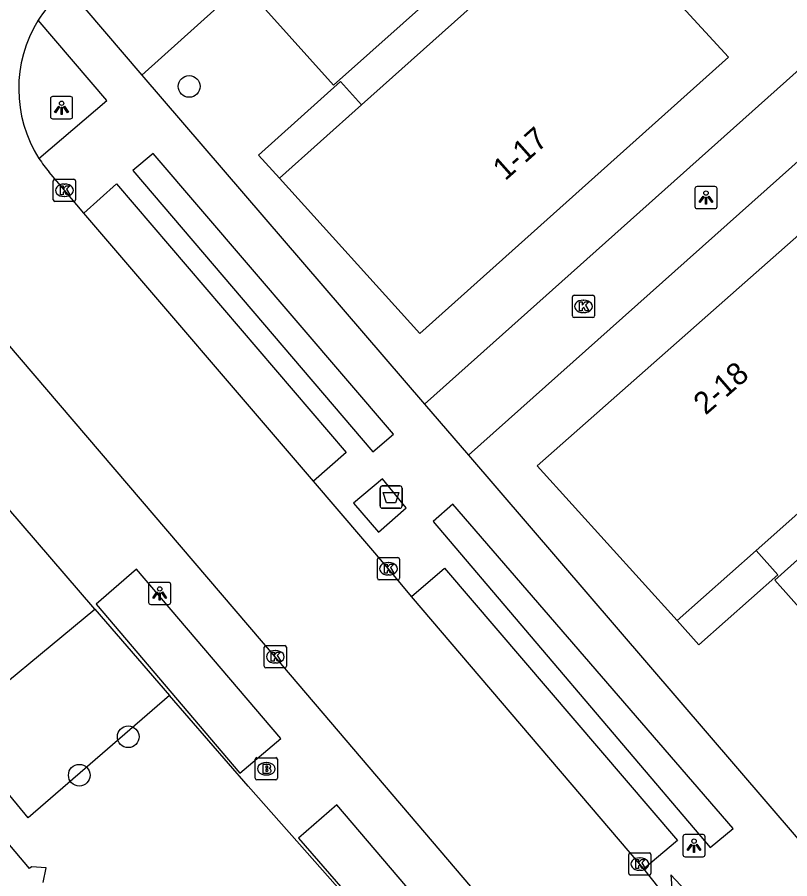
# Model space of a CAD drawing. Extents: x 162172 to 163187, y 382874 to 383684.
# Drawn here: x 162548.31 to 162583.09, y 383200.68 to 383239.45 of the extents above; entities that cross this region are included whole.
import ezdxf

# ---------------------------------------------------------------- set-up
doc = ezdxf.new("R2010")
doc.units = 0
for name, color, linetype in [('IMGEO_Afval_apart_plaats', 7, 'Continuous'), ('IMGEO_Boom', 7, 'Continuous'), ('IMGEO_Brandkraan', 7, 'Continuous'), ('IMGEO_Kolk', 7, 'Continuous'), ('IMGEO_Lichtpunt', 7, 'Continuous'), ('IMGEO_Pand', 7, 'Continuous'), ('IMGEO_Pand_nummerreeks', 7, 'Continuous'), ('IMGEO_Pand_overbouw', 7, 'Continuous'), ('IMGEO_Parkeervlak_open', 7, 'Continuous'), ('IMGEO_Rijbaan_lokaal_open', 7, 'Continuous'), ('IMGEO_Voetpad_gesloten', 7, 'Continuous'), ('IMGEO_Voetpad_open', 7, 'Continuous')]:
    doc.layers.add(name, color=color, linetype=linetype)

msp = doc.modelspace()

# ---------------------------------------------------------------- linework, layer by layer
at = {"layer": 'IMGEO_Afval_apart_plaats'}
for p, q in [((162564.645, 383217.458), (162564.645, 383218.258)), ((162564.645, 383218.258), (162564.645, 383217.458)), ((162564.745, 383218.358), (162565.535, 383218.358)), ((162565.535, 383218.358), (162564.745, 383218.358)), ((162565.635, 383218.258), (162565.635, 383217.458)), ((162565.635, 383217.458), (162565.635, 383218.258)), ((162565.535, 383217.358), (162564.745, 383217.358)), ((162564.745, 383217.358), (162565.535, 383217.358))]:
    msp.add_line(p, q, dxfattribs=at)
msp.add_lwpolyline([(162564.788, 383218.072), (162565.492, 383218.072), (162565.343, 383217.602), (162564.937, 383217.602), (162564.788, 383218.072)], dxfattribs=at)
for centre, start, end in [((162564.745, 383218.258), 90, 180), ((162564.745, 383218.258), 90, 180), ((162565.535, 383218.258), 0, 90), ((162565.535, 383218.258), 360, 90), ((162564.745, 383217.458), 180, 270), ((162564.745, 383217.458), 180, 270), ((162565.535, 383217.458), 270, 0), ((162565.535, 383217.458), 270, 0)]:
    msp.add_arc(centre, 0.1, start, end, dxfattribs=at)
at = {"layer": 'IMGEO_Boom'}
for centre in [(162556.051, 383236.342), (162553.307, 383207.073), (162551.105, 383205.342)]:
    msp.add_circle(centre, 0.489, dxfattribs=at)
at = {"layer": 'IMGEO_Brandkraan'}
for p, q in [((162559.101, 383206.132), (162559.953, 383206.132)), ((162559.026, 383205.206), (162559.026, 383206.058)), ((162559.514, 383205.912), (162559.539, 383205.912)), ((162560.027, 383206.058), (162560.027, 383205.206)), ((162559.537, 383205.352), (162559.512, 383205.352)), ((162559.953, 383205.132), (162559.101, 383205.132))]:
    msp.add_line(p, q, dxfattribs=at)
for points in [[(162559.101, 383206.132), (162559.953, 383206.132)], [(162559.026, 383205.206), (162559.026, 383206.058)], [(162559.374, 383205.832), (162559.374, 383205.432), (162559.587, 383205.432)], [(162559.605, 383205.832), (162559.374, 383205.832)], [(162559.553, 383205.751), (162559.499, 383205.751), (162559.499, 383205.675)], [(162560.027, 383206.058), (162560.027, 383205.206)], [(162559.499, 383205.675), (162559.552, 383205.675)], [(162559.561, 383205.599), (162559.499, 383205.599), (162559.499, 383205.518)], [(162559.499, 383205.518), (162559.561, 383205.518)], [(162559.953, 383205.132), (162559.101, 383205.132)]]:
    msp.add_lwpolyline(points, dxfattribs=at)
for centre, radius, start, end in [((162559.103, 383206.056), 0.0765, 91.552, 178.448), ((162559.103, 383206.056), 0.0765, 91.552, 178.448), ((162559.951, 383206.056), 0.0765, 1.552, 88.448), ((162559.951, 383206.056), 0.0765, 1.552, 88.448), ((162559.554, 383205.713), 0.0379, 267.8285, 90.9355), ((162559.609, 383205.687), 0.145, 59.4692, 91.5367), ((162559.634, 383205.734), 0.0922, 285.5137, 58.1501), ((162559.562, 383205.558), 0.0404, 269.8759, 90.5077), ((162559.593, 383205.683), 0.251, 268.6676, 293.5347), ((162559.639, 383205.542), 0.105, 301.3115, 78.989), ((162559.103, 383205.208), 0.0765, 181.552, 268.448), ((162559.103, 383205.208), 0.0765, 181.552, 268.448), ((162559.951, 383205.208), 0.0765, 271.552, 358.448), ((162559.951, 383205.208), 0.0765, 271.552, 358.448)]:
    msp.add_arc(centre, radius, start, end, dxfattribs=at)
for centre, major_axis, ratio, start_param, end_param in [((162559.513, 383205.632), (-0.387, 0.002), 0.722429, 4.712389, 7.853982), ((162559.538, 383205.632), (-0.39, 0.002), 0.717154, 1.570796, 4.712389)]:
    msp.add_ellipse(centre, major_axis=major_axis, ratio=ratio, start_param=start_param, end_param=end_param, dxfattribs=at)
at = {"layer": 'IMGEO_Kolk'}
for p, q in [((162549.934, 383231.238), (162549.934, 383232.09)), ((162550.009, 383232.164), (162550.861, 383232.164)), ((162550.935, 383232.09), (162550.935, 383231.238)), ((162550.422, 383231.944), (162550.447, 383231.944)), ((162550.445, 383231.384), (162550.42, 383231.384)), ((162550.861, 383231.164), (162550.009, 383231.164)), ((162573.305, 383226.015), (162573.305, 383226.867)), ((162573.38, 383226.941), (162574.232, 383226.941)), ((162573.793, 383226.721), (162573.818, 383226.721)), ((162574.306, 383226.867), (162574.306, 383226.015)), ((162574.232, 383225.941), (162573.38, 383225.941)), ((162573.816, 383226.161), (162573.791, 383226.161)), ((162564.523, 383214.209), (162564.523, 383215.061)), ((162564.598, 383215.135), (162565.45, 383215.135)), ((162565.524, 383215.061), (162565.524, 383214.209)), ((162565.011, 383214.915), (162565.036, 383214.915)), ((162565.034, 383214.355), (162565.009, 383214.355)), ((162565.45, 383214.135), (162564.598, 383214.135)), ((162559.503, 383211.175), (162560.355, 383211.175)), ((162559.428, 383210.249), (162559.428, 383211.101)), ((162559.916, 383210.955), (162559.941, 383210.955)), ((162560.429, 383211.101), (162560.429, 383210.249)), ((162559.939, 383210.395), (162559.914, 383210.395)), ((162560.355, 383210.175), (162559.503, 383210.175)), ((162575.917, 383201.845), (162576.769, 383201.845)), ((162575.842, 383200.919), (162575.842, 383201.771)), ((162576.33, 383201.625), (162576.355, 383201.625)), ((162576.843, 383201.771), (162576.843, 383200.919)), ((162576.353, 383201.065), (162576.328, 383201.065)), ((162576.769, 383200.845), (162575.917, 383200.845))]:
    msp.add_line(p, q, dxfattribs=at)
for points in [[(162549.934, 383231.238), (162549.934, 383232.09)], [(162550.009, 383232.164), (162550.861, 383232.164)], [(162550.935, 383232.09), (162550.935, 383231.238)], [(162550.255, 383231.864), (162550.378, 383231.864), (162550.378, 383231.713), (162550.508, 383231.864), (162550.672, 383231.864), (162550.526, 383231.713), (162550.679, 383231.464), (162550.527, 383231.464), (162550.442, 383231.628), (162550.378, 383231.561), (162550.378, 383231.464), (162550.255, 383231.464), (162550.255, 383231.864)], [(162550.861, 383231.164), (162550.009, 383231.164)], [(162573.305, 383226.015), (162573.305, 383226.867)], [(162573.38, 383226.941), (162574.232, 383226.941)], [(162573.626, 383226.641), (162573.749, 383226.641), (162573.749, 383226.49), (162573.879, 383226.641), (162574.043, 383226.641), (162573.897, 383226.49), (162574.05, 383226.241), (162573.898, 383226.241), (162573.813, 383226.405), (162573.749, 383226.338), (162573.749, 383226.241), (162573.626, 383226.241), (162573.626, 383226.641)], [(162574.306, 383226.867), (162574.306, 383226.015)], [(162574.232, 383225.941), (162573.38, 383225.941)], [(162564.523, 383214.209), (162564.523, 383215.061)], [(162564.598, 383215.135), (162565.45, 383215.135)], [(162565.524, 383215.061), (162565.524, 383214.209)], [(162564.844, 383214.835), (162564.967, 383214.835), (162564.967, 383214.684), (162565.097, 383214.835), (162565.261, 383214.835), (162565.115, 383214.684), (162565.268, 383214.435), (162565.116, 383214.435), (162565.031, 383214.599), (162564.967, 383214.532), (162564.967, 383214.435), (162564.844, 383214.435), (162564.844, 383214.835)], [(162565.45, 383214.135), (162564.598, 383214.135)], [(162559.503, 383211.175), (162560.355, 383211.175)], [(162559.428, 383210.249), (162559.428, 383211.101)], [(162559.749, 383210.875), (162559.872, 383210.875), (162559.872, 383210.724), (162560.002, 383210.875), (162560.166, 383210.875), (162560.02, 383210.724), (162560.173, 383210.475), (162560.021, 383210.475), (162559.936, 383210.639), (162559.872, 383210.572), (162559.872, 383210.475), (162559.749, 383210.475), (162559.749, 383210.875)], [(162560.429, 383211.101), (162560.429, 383210.249)], [(162560.355, 383210.175), (162559.503, 383210.175)], [(162575.917, 383201.845), (162576.769, 383201.845)], [(162575.842, 383200.919), (162575.842, 383201.771)], [(162576.163, 383201.545), (162576.286, 383201.545), (162576.286, 383201.394), (162576.416, 383201.545), (162576.58, 383201.545), (162576.434, 383201.394), (162576.587, 383201.145), (162576.435, 383201.145), (162576.35, 383201.309), (162576.286, 383201.242), (162576.286, 383201.145), (162576.163, 383201.145), (162576.163, 383201.545)], [(162576.843, 383201.771), (162576.843, 383200.919)], [(162576.769, 383200.845), (162575.917, 383200.845)]]:
    msp.add_lwpolyline(points, dxfattribs=at)
for centre, start, end in [((162550.011, 383232.088), 91.552, 178.448), ((162550.011, 383232.088), 91.552, 178.448), ((162550.859, 383232.088), 1.552, 88.448), ((162550.859, 383232.088), 1.552, 88.448), ((162550.011, 383231.24), 181.552, 268.448), ((162550.011, 383231.24), 181.552, 268.448), ((162550.859, 383231.24), 271.552, 358.448), ((162550.859, 383231.24), 271.552, 358.448), ((162573.382, 383226.865), 91.552, 178.448), ((162573.382, 383226.865), 91.552, 178.448), ((162574.23, 383226.865), 1.552, 88.448), ((162574.23, 383226.865), 1.552, 88.448), ((162573.382, 383226.017), 181.552, 268.448), ((162573.382, 383226.017), 181.552, 268.448), ((162574.23, 383226.017), 271.552, 358.448), ((162574.23, 383226.017), 271.552, 358.448), ((162564.6, 383215.059), 91.552, 178.448), ((162564.6, 383215.059), 91.552, 178.448), ((162565.448, 383215.059), 1.552, 88.448), ((162565.448, 383215.059), 1.552, 88.448), ((162564.6, 383214.211), 181.552, 268.448), ((162564.6, 383214.211), 181.552, 268.448), ((162565.448, 383214.211), 271.552, 358.448), ((162565.448, 383214.211), 271.552, 358.448), ((162559.505, 383211.099), 91.552, 178.448), ((162559.505, 383211.099), 91.552, 178.448), ((162560.353, 383211.099), 1.552, 88.448), ((162560.353, 383211.099), 1.552, 88.448), ((162559.505, 383210.251), 181.552, 268.448), ((162559.505, 383210.251), 181.552, 268.448), ((162560.353, 383210.251), 271.552, 358.448), ((162560.353, 383210.251), 271.552, 358.448), ((162575.919, 383201.769), 91.552, 178.448), ((162575.919, 383201.769), 91.552, 178.448), ((162576.767, 383201.769), 1.552, 88.448), ((162576.767, 383201.769), 1.552, 88.448), ((162575.919, 383200.921), 181.552, 268.448), ((162575.919, 383200.921), 181.552, 268.448), ((162576.767, 383200.921), 271.552, 358.448), ((162576.767, 383200.921), 271.552, 358.448)]:
    msp.add_arc(centre, 0.0765, start, end, dxfattribs=at)
for centre, major_axis, ratio, start_param, end_param in [((162550.421, 383231.664), (-0.387, 0.002), 0.722429, 4.712389, 7.853982), ((162550.446, 383231.664), (-0.39, 0.002), 0.717154, 1.570796, 4.712389), ((162573.792, 383226.441), (-0.387, 0.002), 0.722429, 4.712389, 7.853982), ((162573.817, 383226.441), (-0.39, 0.002), 0.717154, 1.570796, 4.712389), ((162565.01, 383214.635), (-0.387, 0.002), 0.722429, 4.712389, 7.853982), ((162565.035, 383214.635), (-0.39, 0.002), 0.717154, 1.570796, 4.712389), ((162559.915, 383210.675), (-0.387, 0.002), 0.722429, 4.712389, 7.853982), ((162559.94, 383210.675), (-0.39, 0.002), 0.717154, 1.570796, 4.712389), ((162576.329, 383201.345), (-0.387, 0.002), 0.722429, 4.712389, 7.853982), ((162576.354, 383201.345), (-0.39, 0.002), 0.717154, 1.570796, 4.712389)]:
    msp.add_ellipse(centre, major_axis=major_axis, ratio=ratio, start_param=start_param, end_param=end_param, dxfattribs=at)
at = {"layer": 'IMGEO_Lichtpunt'}
for p, q in [((162549.807, 383235.784), (162549.807, 383234.977)), ((162549.807, 383235.784), (162549.807, 383234.977)), ((162550.709, 383235.879), (162549.901, 383235.879)), ((162550.709, 383235.879), (162549.901, 383235.879)), ((162550.803, 383234.977), (162550.803, 383235.784)), ((162550.803, 383234.977), (162550.803, 383235.784)), ((162549.901, 383234.883), (162550.709, 383234.883)), ((162549.901, 383234.883), (162550.709, 383234.883)), ((162578.822, 383231.741), (162578.822, 383230.934)), ((162578.822, 383231.741), (162578.822, 383230.934)), ((162579.724, 383231.836), (162578.916, 383231.836)), ((162579.724, 383231.836), (162578.916, 383231.836)), ((162579.818, 383230.934), (162579.818, 383231.741)), ((162579.818, 383230.934), (162579.818, 383231.741)), ((162578.916, 383230.84), (162579.724, 383230.84)), ((162578.916, 383230.84), (162579.724, 383230.84)), ((162554.226, 383213.927), (162554.226, 383213.12)), ((162554.226, 383213.927), (162554.226, 383213.12)), ((162555.128, 383214.022), (162554.32, 383214.022)), ((162555.128, 383214.022), (162554.32, 383214.022)), ((162555.222, 383213.12), (162555.222, 383213.927)), ((162555.222, 383213.12), (162555.222, 383213.927)), ((162554.32, 383213.026), (162555.128, 383213.026)), ((162554.32, 383213.026), (162555.128, 383213.026)), ((162579.186, 383202.671), (162578.378, 383202.671)), ((162579.186, 383202.671), (162578.378, 383202.671)), ((162578.284, 383202.576), (162578.284, 383201.769)), ((162578.284, 383202.576), (162578.284, 383201.769)), ((162579.28, 383201.769), (162579.28, 383202.576)), ((162579.28, 383201.769), (162579.28, 383202.576)), ((162578.378, 383201.675), (162579.186, 383201.675)), ((162578.378, 383201.675), (162579.186, 383201.675))]:
    msp.add_line(p, q, dxfattribs=at)
for points in [[(162550.181, 383235.448), (162550.22, 383235.42), (162550.032, 383235.158), (162549.994, 383235.185), (162550.181, 383235.448)], [(162550.283, 383235.4), (162550.33, 383235.4), (162550.33, 383235.078), (162550.283, 383235.078), (162550.283, 383235.4)], [(162550.393, 383235.42), (162550.431, 383235.447), (162550.618, 383235.185), (162550.579, 383235.157), (162550.393, 383235.42)], [(162579.196, 383231.405), (162579.235, 383231.377), (162579.047, 383231.115), (162579.009, 383231.142), (162579.196, 383231.405)], [(162579.298, 383231.357), (162579.345, 383231.357), (162579.345, 383231.035), (162579.298, 383231.035), (162579.298, 383231.357)], [(162579.408, 383231.377), (162579.446, 383231.404), (162579.633, 383231.142), (162579.594, 383231.114), (162579.408, 383231.377)], [(162554.6, 383213.591), (162554.639, 383213.563), (162554.451, 383213.301), (162554.413, 383213.328), (162554.6, 383213.591)], [(162554.702, 383213.543), (162554.749, 383213.543), (162554.749, 383213.221), (162554.702, 383213.221), (162554.702, 383213.543)], [(162554.812, 383213.563), (162554.85, 383213.59), (162555.037, 383213.328), (162554.998, 383213.3), (162554.812, 383213.563)], [(162578.658, 383202.24), (162578.697, 383202.212), (162578.509, 383201.95), (162578.471, 383201.977), (162578.658, 383202.24)], [(162578.87, 383202.212), (162578.908, 383202.239), (162579.095, 383201.977), (162579.056, 383201.949), (162578.87, 383202.212)], [(162578.76, 383202.192), (162578.807, 383202.192), (162578.807, 383201.87), (162578.76, 383201.87), (162578.76, 383202.192)]]:
    msp.add_lwpolyline(points, dxfattribs=at)
for centre in [(162550.306, 383235.582), (162579.321, 383231.539), (162554.725, 383213.725), (162578.783, 383202.374)]:
    msp.add_circle(centre, 0.0994, dxfattribs=at)
for centre, start, end in [((162549.901, 383235.784), 90, 180), ((162549.901, 383235.784), 90, 180), ((162550.709, 383235.784), 0, 90), ((162550.709, 383235.784), 0, 90), ((162549.901, 383234.977), 180, 270), ((162549.901, 383234.977), 180, 270), ((162550.709, 383234.977), 270, 0), ((162550.709, 383234.977), 270, 360), ((162578.916, 383231.741), 90, 180), ((162578.916, 383231.741), 90, 180), ((162579.724, 383231.741), 0, 90), ((162579.724, 383231.741), 0, 90), ((162578.916, 383230.934), 180, 270), ((162578.916, 383230.934), 180, 270), ((162579.724, 383230.934), 270, 0), ((162579.724, 383230.934), 270, 360), ((162554.32, 383213.927), 90, 180), ((162554.32, 383213.927), 90, 180), ((162555.128, 383213.927), 0, 90), ((162555.128, 383213.927), 0, 90), ((162554.32, 383213.12), 180, 270), ((162554.32, 383213.12), 180, 270), ((162555.128, 383213.12), 270, 0), ((162555.128, 383213.12), 270, 360), ((162578.378, 383202.576), 90, 180), ((162578.378, 383202.576), 90, 180), ((162579.186, 383202.576), 0, 90), ((162579.186, 383202.576), 0, 90), ((162578.378, 383201.769), 180, 270), ((162578.378, 383201.769), 180, 270), ((162579.186, 383201.769), 270, 0), ((162579.186, 383201.769), 270, 360)]:
    msp.add_arc(centre, 0.0946, start, end, dxfattribs=at)
at = {"layer": 'IMGEO_Pand'}
for points in [[(162580.332, 383237.652), (162566.438, 383225.228), (162560.112, 383232.206), (162563.805, 383235.507), (162570.235, 383241.255), (162573.968, 383244.592), (162574.276, 383244.256), (162580.332, 383237.652)], [(162562.543, 383236.391), (162559.49, 383239.805), (162564.256, 383244.078), (162567.315, 383240.656), (162562.543, 383236.391)], [(162591.966, 383224.686), (162591.716, 383224.96), (162585.677, 383231.574), (162571.72, 383219.265), (162578.021, 383212.3), (162581.578, 383215.46), (162591.966, 383224.686)], [(162582.413, 383214.123), (162585.48, 383210.692), (162590.257, 383214.996), (162587.192, 383218.399), (162582.413, 383214.123)], [(162549.473, 383200.52), (162549.616, 383201.168), (162548.951, 383201.223), (162548.867, 383201.145), (162544.402, 383206.404), (162544.088, 383206.774), (162544.212, 383207.483), (162543.541, 383207.53), (162540.445, 383211.064), (162538.688, 383213.07), (162538.807, 383213.699)]]:
    msp.add_lwpolyline(points, dxfattribs=at)
at = {"layer": 'IMGEO_Pand_overbouw'}
for points in [[(162563.805, 383235.507), (162562.868, 383236.556), (162559.167, 383233.248), (162560.112, 383232.206)], [(162582.553, 383214.363), (162581.578, 383215.46), (162578.021, 383212.3), (162579.005, 383211.212)]]:
    msp.add_lwpolyline(points, close=True, dxfattribs=at)
at = {"layer": 'IMGEO_Parkeervlak_open'}
msp.add_lwpolyline([(162553.917, 383236.847), (162563.204, 383245.201), (162559.881, 383248.889)], dxfattribs=at)
at = {"layer": 'IMGEO_Rijbaan_lokaal_open'}
for points in [[(162572.015, 383196.495), (162571.236, 383197.398), (162559.929, 383210.675), (162544.18, 383229.083), (162520.655, 383256.621), (162467.436, 383318.744), (162464.019, 383322.726)], [(162551.306, 383230.635), (162550.435, 383231.664), (162549.744, 383232.482)], [(162561.643, 383218.568), (162551.306, 383230.635)], [(162566.057, 383213.383), (162565.024, 383214.635), (162561.643, 383218.568)], [(162576.518, 383201.126), (162576.343, 383201.345), (162566.057, 383213.383)], [(162577.841, 383199.47), (162576.518, 383201.126)], [(162581.416, 383196.925), (162577.742, 383200.858), (162577.841, 383199.47)]]:
    msp.add_lwpolyline(points, dxfattribs=at)
for centre, radius, start, end in [((162555.284, 383235.359), 7.219, 135.5477, 146.7648), ((162554.252, 383236.24), 5.876, 148.4284, 212.3454), ((162560.267, 383240.774), 13.397, 214.9646, 218.2359)]:
    msp.add_arc(centre, radius, start, end, dxfattribs=at)
at = {"layer": 'IMGEO_Voetpad_gesloten'}
msp.add_lwpolyline([(162564.753, 383218.678), (162563.454, 383217.578), (162564.576, 383216.276), (162565.828, 383217.379), (162564.753, 383218.678)], dxfattribs=at)
at = {"layer": 'IMGEO_Voetpad_open'}
for points in [[(162550.557, 383240.795), (162553.917, 383236.847)], [(162549.288, 383233.096), (162552.344, 383235.71), (162549.246, 383239.316)], [(162584.072, 383237.596), (162566.646, 383222.046)], [(162553.917, 383236.847), (162566.646, 383222.046)], [(162568.622, 383219.741), (162586.091, 383235.314)], [(162564.314, 383219.893), (162565.249, 383220.691), (162554.424, 383233.324), (162553.517, 383232.552), (162564.314, 383219.893)], [(162551.306, 383230.635), (162552.781, 383231.949), (162563.122, 383219.859), (162561.643, 383218.568)], [(162566.646, 383222.046), (162568.622, 383219.741)], [(162568.622, 383219.741), (162584.749, 383200.98)], [(162551.809, 383212.814), (162547.842, 383217.427)], [(162567.926, 383217.542), (162567.032, 383216.755), (162579.506, 383202.09), (162580.54, 383202.939), (162567.926, 383217.542)], [(162558.326, 383205.428), (162560.177, 383207.001), (162553.686, 383214.615), (162551.861, 383213.036), (162558.326, 383205.428)], [(162566.057, 383213.383), (162567.551, 383214.667), (162578.035, 383202.407), (162576.518, 383201.126)], [(162555.167, 383208.933), (162548.798, 383203.422), (162545.407, 383207.537), (162551.809, 383212.814)], [(162551.809, 383212.814), (162555.167, 383208.933)], [(162564.583, 383198.202), (162558.703, 383204.847), (162555.167, 383208.933)], [(162567.653, 383194.837), (162570.129, 383191.995), (162571.763, 383193.381), (162562.697, 383204.007), (162560.972, 383202.506), (162564.662, 383198.27)]]:
    msp.add_lwpolyline(points, dxfattribs=at)

# ---------------------------------------------------------------- texts
at = {"layer": 'IMGEO_Pand_nummerreeks'}
for s, rotation, p in [('1-17', 41.6254, (162570.277, 383232.065)), ('2-18', 40.9894, (162579.302, 383221.518))]:
    msp.add_text(s, height=1, rotation=rotation, dxfattribs=at).set_placement(p)

doc.saveas('drawing.dxf')
